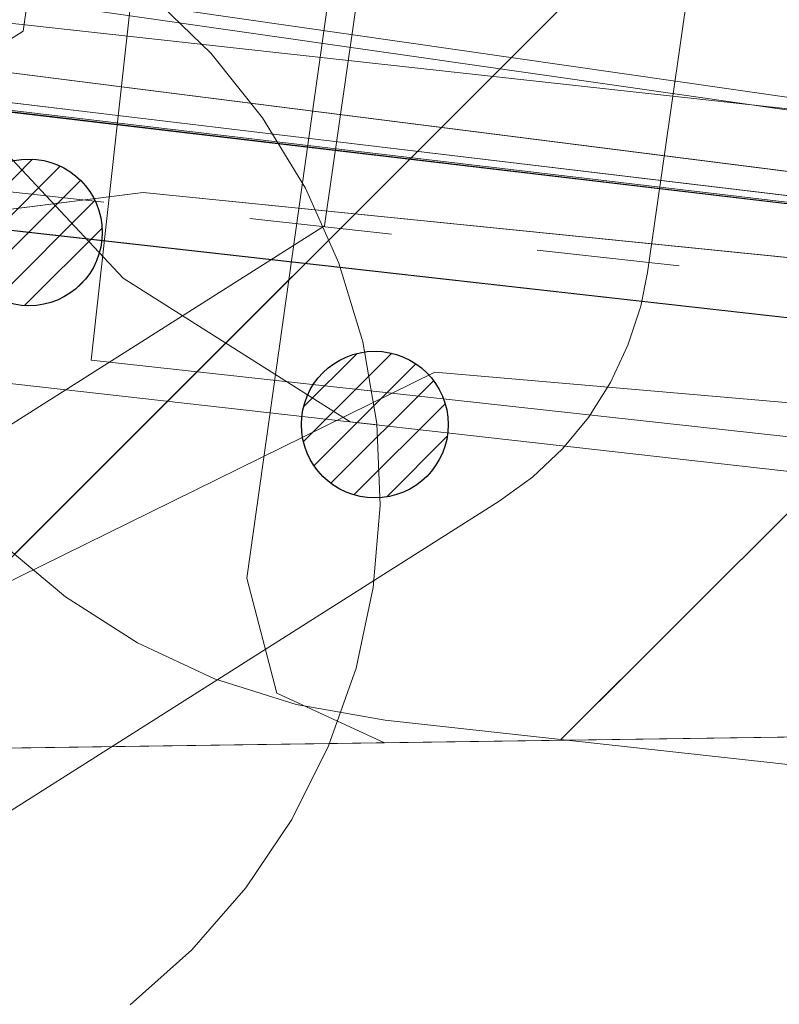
# Model space of a CAD drawing. Header units: metres. Extents: x 197355 to 199157, y 355772 to 356286.
# Tile 210 of 303: x 198078.47 to 198083.13, y 356096.75 to 356102.79. Entities that reach past the tile are written whole.
import ezdxf
from ezdxf.lldxf.tags import DXFTag

# ---------------------------------------------------------------- set-up
doc = ezdxf.new("R2010")
doc.units = ezdxf.units.M
doc.linetypes.add('RI-GWA', pattern=[18.450000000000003, 6, -1.8, 1.75, -1.8, 1.75, -1.8, 1.75, -1.8])
for name, color, linetype, lineweight in [('B-WE-KL-BRANDSTOF_ENEXISNETBEHEERB.V.-G', 40, 'KL-BRANDSTOF-N', 18), ('B-WE-KL-BRANDSTOF_ENEXISNETBEHEERB.V.-V', 40, 'Continuous', 18), ('B-WE-KL-DATA_KABELBUNDEL_KPNB.V.-G', 90, 'Continuous', 18), ('B-WE-KL-DATA_KABELBUNDEL_ZIGGOB.V.-G', 94, 'Continuous', 18), ('B-WE-KL-DATA_TELECOM_EUROFIBERNEDERLANDB.V.-G', 98, 'KL-TELECOM-ALGEMEEN-N', 18), ('B-WE-KL-DATA_ZIGGOB.V.-G', 94, 'KL-DATA-N', 18), ('B-WE-KL-ET_LS_ENEXISNETBEHEERB.V.-G', 190, 'KL-LS-N', 18), ('B-WE-KL-ET_LS_HULPSTUK_ENEXISNETBEHEERB.V.-S', 190, 'Continuous', 25), ('B-WE-KL-ET_LS_KABELBUNDEL_ENEXISNETBEHEERB.V.-G', 190, 'KL-BUNDEL-N', 18), ('B-WE-KL-ET_MS_10 kV_ENEXISNETBEHEERB.V.-G', 130, 'KL-MS-N', 18), ('B-WE-KL-ET_MS_ENEXISNETBEHEERB.V.-G', 130, 'KL-MS-N', 18), ('B-WE-KL-ET_MS_HULPSTUK_MOF_ENEXISNETBEHEERB.V.-S', 130, 'Continuous', 25), ('B-WE-KL-GAS_HD_ENEXISNETBEHEERB.V.-G', 30, 'KL-GAS-HD-N', 18), ('B-WE-KL-GAS_LD_ENEXISNETBEHEERB.V.-G', 50, 'KL-GAS-LD-N', 18), ('B-WE-KL-GAS_LD_HOOFDLEIDING_100 MBAR_PVC_160_ENEXISNETBEHEERB.V.-G', 50, 'KL-GAS-LD-N', 18), ('B-WE-KL-WATER_TRANSPORTLEIDING_NVWATERLEIDINGMAATSCHAPPIJLIMBURG-G', 170, 'KL-WATER-TR-N', 18), ('B-WE-KL-WATER_TRANSPORTLEIDING_NVWATERLEIDINGMAATSCHAPPIJLIMBURG-V', 170, 'Continuous', 18), ('B-WE-RI-GWA_GEMEENTEROERMOND-G', 30, 'RI-GWA', 18)]:
    doc.layers.add(name, color=color, linetype=linetype, lineweight=lineweight)
doc.styles.get("Standard").update_dxf_attribs({"font": 'isocp.shx'})
tags = doc.linetypes.add('KL-BRANDSTOF-N', pattern='A,4,-0.5,[105,NLCS.SHX,S=0.5,R=0,X=0.75,Y=0],-2,4,-1,["B",Standard,S=1,R=0,X=-0.15,Y=-0.5],-1.5', length=13).pattern_tags.tags
tags[18] = DXFTag(74, 10)
doc.linetypes.add('KL-BUNDEL-N', pattern='A,28,-5,[103,NLCS.SHX,S=1.25,R=0,X=0,Y=0],-5,[103,NLCS.SHX,S=1.25,R=0,X=0,Y=0],-5,[103,NLCS.SHX,S=1.25,R=0,X=0,Y=0],-5,[103,NLCS.SHX,S=1.25,R=0,X=0,Y=0],-5', length=53)
tags = doc.linetypes.add('KL-DATA-N', pattern='A,4,-1,[101,NLCS.SHX,S=0.5,R=0,X=0,Y=0],-1,4,-1,["D",Standard,S=1,R=0,X=-0.25,Y=-0.5],-1.5', length=12.5).pattern_tags.tags
tags[18] = DXFTag(74, 10)
tags = doc.linetypes.add('KL-GAS-HD-N', pattern='A,4,-1,[69,NLCS.SHX,S=0.5,R=0,X=0,Y=0],-1,4,-1,["H",Standard,S=1,R=0,X=0,Y=-0.5],-2', length=13).pattern_tags.tags
tags[18] = DXFTag(74, 10)
tags = doc.linetypes.add('KL-GAS-LD-N', pattern='A,4,-1,[69,NLCS.SHX,S=0.5,R=0,X=0,Y=0],-1,4,-1,["L",Standard,S=1,R=0,X=0.25,Y=-0.5],-2', length=13).pattern_tags.tags
tags[18] = DXFTag(74, 10)
tags = doc.linetypes.add('KL-LS-N', pattern='A,4,-1,[103,NLCS.SHX,S=0.75,R=0,X=0,Y=0],-1,4,-1,["L",Standard,S=1,R=0,X=0,Y=-0.5],-2', length=13).pattern_tags.tags
tags[18] = DXFTag(74, 10)
tags = doc.linetypes.add('KL-MS-N', pattern='A,4,-1,[103,NLCS.SHX,S=0.75,R=0,X=0,Y=0],-1,4,-1,["M",Standard,S=1,R=0,X=0,Y=-0.5],-2', length=13).pattern_tags.tags
tags[18] = DXFTag(74, 10)
doc.linetypes.add('KL-TELECOM-ALGEMEEN-N', pattern='A,7,-1,[101,NLCS.SHX,S=0.5,R=0,X=0,Y=0],-1', length=9)
doc.linetypes.add('KL-WATER-TR-N', pattern='A,7,-0.5,[168,NLCS.SHX,S=0.75,R=0,X=0.75,Y=0],-2,[168,NLCS.SHX,S=0.75,R=0,X=0.75,Y=0],-2', length=11.5)
pattern_1 = [(45, (0, 0), (-2.245064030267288, 2.245064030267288), [])]

# ---------------------------------------------------------------- blocks, each defined once
blk = doc.blocks.new('SKL-ET_HULP_MOF-SO')
h = blk.add_hatch()
h.set_pattern_fill('ANSI31', color=256, scale=6, style=0)
h.set_pattern_definition([(45, (-2.250000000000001, -126.9820083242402), (-0.5303300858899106, 0.5303300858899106), [])])
edge = h.paths.add_edge_path()
edge.add_arc((0, 0), 2.25, 0, 360)
at = {"linetype": 'Continuous'}
blk.add_circle((0, 0), 2.25, dxfattribs=at)

msp = doc.modelspace()

# ---------------------------------------------------------------- hatches: boundary and pattern name
at = {"layer": 'B-WE-KL-BRANDSTOF_ENEXISNETBEHEERB.V.-V'}
h = msp.add_hatch(dxfattribs=at)
h.set_pattern_fill('ANSI31', color=256, style=0)
h.set_pattern_definition(pattern_1)
h.paths.add_polyline_path([(198051.197, 356044.953), (198051.449, 356044.986), (198051.692, 356045.049), (198051.928, 356045.144), (198052.112, 356045.244), (198056.878, 356048.166), (198057.085, 356048.312), (198057.271, 356048.482), (198057.435, 356048.674), (198057.573, 356048.887), (198057.684, 356049.115), (198057.764, 356049.353), (198065.883, 356091.308), (198075.959, 356096.384), (198081.407, 356099.836), (198081.611, 356099.984), (198081.796, 356100.158), (198081.955, 356100.35), (198082.09, 356100.564), (198082.197, 356100.793), (198082.275, 356101.033), (198082.316, 356101.24), (198084.536, 356116.687), (198084.556, 356116.939), (198084.544, 356117.192), (198084.5, 356117.442), (198084.425, 356117.683), (198084.321, 356117.912), (198084.188, 356118.128), (198084.029, 356118.325), (198083.846, 356118.5), (198083.644, 356118.65), (198083.422, 356118.774), (198083.189, 356118.869), (198082.945, 356118.934), (198082.693, 356118.967), (198082.441, 356118.969), (198082.19, 356118.938), (198081.944, 356118.876), (198081.71, 356118.784), (198081.487, 356118.662), (198081.283, 356118.515), (198081.098, 356118.341), (198080.937, 356118.147), (198080.802, 356117.933), (198080.694, 356117.703), (198080.617, 356117.464), (198080.576, 356117.256), (198078.487, 356102.721), (198073.901, 356099.815), (198063.207, 356094.44), (198062.99, 356094.313), (198062.79, 356094.159), (198062.61, 356093.98), (198062.454, 356093.78), (198062.325, 356093.563), (198062.224, 356093.33), (198062.143, 356093.033), (198054.036, 356051.116), (198050.022, 356048.654), (198049.815, 356048.509), (198049.628, 356048.338), (198049.465, 356048.146), (198049.327, 356047.934), (198049.216, 356047.705), (198049.135, 356047.466), (198049.086, 356047.219), (198049.067, 356046.966), (198049.081, 356046.714), (198049.126, 356046.466), (198049.203, 356046.224), (198049.31, 356045.994), (198049.444, 356045.781), (198049.605, 356045.585), (198049.788, 356045.412), (198049.993, 356045.262), (198050.213, 356045.141), (198050.45, 356045.047), (198050.694, 356044.984), (198050.945, 356044.953)])
at = {"layer": 'B-WE-KL-WATER_TRANSPORTLEIDING_NVWATERLEIDINGMAATSCHAPPIJLIMBURG-V'}
h = msp.add_hatch(dxfattribs=at)
h.set_pattern_fill('ANSI31', color=256, style=0)
h.set_pattern_definition(pattern_1)
h.paths.add_polyline_path([(198389.278, 356067.428), (198388.506, 356061.701), (198372.807, 356064.307), (198345.277, 356068.972), (198296.896, 356076.118), (198259.498, 356081.427), (198235.246, 356084.454), (198216.515, 356086.349), (198194.901, 356088.51), (198135.299, 356094.59), (198109.688, 356097.333), (198086.142, 356099.906), (198078.905, 356100.702), (198079.343, 356104.678), (198081.03, 356144.048), (198081.344, 356148.036), (198084.307, 356147.803), (198086.311, 356146.842), (198100.983, 356146.174), (198129.159, 356145.017), (198157.923, 356141.988), (198157.276, 356138.061), (198148.18, 356139.04), (198147.803, 356134.565), (198144.093, 356134.914), (198137.97, 356135.561), (198127.752, 356136.682), (198114.996, 356138.114), (198114.468, 356137.472), (198109.686, 356138.185), (198099.361, 356139.201), (198092.099, 356139.969), (198086.461, 356140.613), (198086.211, 356139.145), (198081.185, 356139.712), (198079.84, 356104.623), (198082.514, 356104.354), (198082.585, 356105.058), (198094.446, 356103.386), (198128.562, 356099.679), (198134.705, 356099.009), (198152.971, 356096.977), (198153.08, 356097.193), (198153.569, 356097.091), (198154.567, 356101.856), (198168.965, 356099.088), (198182.123, 356096.23), (198183.65, 356095.928), (198198.655, 356094.104), (198236.876, 356089.801), (198265.105, 356086.274), (198282.268, 356084.023), (198322.361, 356077.998), (198345.281, 356074.424), (198378.131, 356069.36)])
h = msp.add_hatch(dxfattribs=at)
h.set_pattern_fill('ANSI31', color=256, style=0)
h.set_pattern_definition(pattern_1)
h.paths.add_polyline_path([(198080.7071055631, 356098.4914005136), (198080.160600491, 356098.5882925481), (198079.6604491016, 356098.7459402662), (198079.1886728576, 356098.9662621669), (198078.7457317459, 356099.2490075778), (198078.3455689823, 356099.5844733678), (198077.9941065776, 356099.9694844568), (198077.6929094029, 356100.399651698), (198077.4523181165, 356100.8624502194), (198077.2732550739, 356101.3540741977), (198077.1605325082, 356101.8649232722), (198077.1149414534, 356102.3864209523), (198077.1381031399, 356102.9071595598), (198077.2293328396, 356103.4225273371), (198077.3869402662, 356103.9225508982), (198077.607262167, 356104.3943271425), (198077.8900075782, 356104.8372682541), (198078.2255051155, 356105.237468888), (198078.6113857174, 356105.5897946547), (198079.0404844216, 356105.8900036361), (198079.5032176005, 356106.1305609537), (198079.9959737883, 356106.3097450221), (198080.5060882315, 356106.4224819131), (198081.0274549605, 356106.4680615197), (198081.582069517, 356106.4434308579), (198088.7538944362, 356105.6545994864), (198089.3003995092, 356105.5577074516), (198089.8005508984, 356105.4000597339), (198090.2723271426, 356105.179737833), (198090.7152682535, 356104.8969924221), (198091.1154688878, 356104.5614948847), (198091.4677946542, 356104.1756142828), (198091.7680036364, 356103.7465155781), (198092.0088031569, 356103.2833165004), (198092.1877449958, 356102.7928241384), (198092.3004531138, 356102.2812411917), (198092.3460585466, 356101.7595790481), (198092.3228909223, 356101.2387069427), (198092.23166714, 356100.7225723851), (198092.0741573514, 356100.2236581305), (198091.8536388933, 356099.7514609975), (198091.5718932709, 356099.3096326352), (198091.235565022, 356098.9085951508), (198090.849614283, 356098.5562053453), (198090.4202475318, 356098.2558088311), (198089.9568821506, 356098.0145392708), (198089.4654744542, 356097.836354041), (198088.9548464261, 356097.723503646), (198088.4341416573, 356097.6779119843), (198087.8789304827, 356097.7025691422)])
h = msp.add_hatch(dxfattribs=at)
h.set_pattern_fill('ANSI31', color=256, style=0)
h.set_pattern_definition(pattern_1)
h.paths.add_polyline_path([(198077.8626957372, 356104.7944822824), (198077.6072621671, 356104.3943271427), (198077.3869402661, 356103.9225508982), (198077.2293328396, 356103.422527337), (198077.1381031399, 356102.9071595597), (198077.1149414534, 356102.3864209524), (198077.1605325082, 356101.8649232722), (198077.2732550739, 356101.3540741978), (198077.4523181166, 356100.862450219), (198077.6929094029, 356100.3996516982), (198077.9941065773, 356099.969484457), (198078.3455689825, 356099.5844733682), (198078.7457317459, 356099.2490075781), (198079.1886728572, 356098.9662621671), (198079.6604491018, 356098.7459402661), (198080.1606004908, 356098.5882925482), (198080.7071055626, 356098.4914005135), (198082.1213686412, 356098.3358452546), (198082.134, 356098.371), (198082.253, 356098.847), (198082.325, 356099.332), (198082.349, 356099.822), (198082.325, 356100.312), (198082.253, 356100.797), (198082.134, 356101.273), (198081.968, 356101.735), (198081.759, 356102.179), (198081.506, 356102.6), (198081.214, 356102.994), (198080.885, 356103.358), (198080.521, 356103.687), (198080.127, 356103.979), (198079.706, 356104.232), (198079.262, 356104.441), (198078.8, 356104.607), (198078.324, 356104.726)])
h = msp.add_hatch(dxfattribs=at)
h.set_pattern_fill('ANSI31', color=256, style=0)
h.set_pattern_definition(pattern_1)
h.paths.add_polyline_path([(198077.0352429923, 356103.8789846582), (198077.4718818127, 356103.8144526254), (198077.9647010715, 356103.6803411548), (198078.4333969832, 356103.4880556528), (198078.8716145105, 356103.2390139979), (198079.2753092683, 356102.9360430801), (198079.6394488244, 356102.5831078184), (198079.9545336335, 356102.1888519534), (198080.2182798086, 356101.757267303), (198080.4242956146, 356101.2965265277), (198080.5706815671, 356100.8133728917), (198080.655600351, 356100.3134736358), (198080.6771996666, 356099.8086896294), (198080.6348805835, 356099.3064499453), (198080.5286280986, 356098.8111376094), (198080.3606120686, 356098.3342921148), (198080.1350063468, 356097.8830806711), (198079.85369992, 356097.4635185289), (198079.5209537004, 356097.0819801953), (198079.1435317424, 356096.7461386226), (198078.7267075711, 356096.4605220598), (198078.2755603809, 356096.2285492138), (198077.8013959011, 356096.0569240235), (198077.3086002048, 356095.9465249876), (198076.8059718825, 356095.8985795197), (198076.2681095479, 356095.9164232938), (198071.906274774, 356096.3324110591), (198062.1487604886, 356088.0948648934), (198061.7973873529, 356087.8281902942), (198061.3556533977, 356087.5684895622), (198060.8930301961, 356087.3687386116), (198060.4061281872, 356087.2296237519), (198059.9062732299, 356087.1520462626), (198059.4022229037, 356087.1392652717), (198058.8978980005, 356087.1896977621), (198058.4061330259, 356087.3032434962), (198057.9320201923, 356087.477537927), (198057.483494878, 356087.7109949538), (198057.0675524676, 356087.9989550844), (198056.6929182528, 356088.3360459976), (198056.3617042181, 356088.7200622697), (198056.0822567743, 356089.1420359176), (198055.8586577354, 356089.5932268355), (198055.6940673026, 356090.0718174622), (198055.5908640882, 356090.5662328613), (198055.550884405, 356091.0707764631), (198055.5748830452, 356091.5747479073), (198055.6621159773, 356092.0741364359), (198055.8113167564, 356092.5560469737), (198056.020791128, 356093.0149717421), (198056.2868036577, 356093.4460402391), (198056.6049923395, 356093.8401784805), (198056.9921671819, 356094.2112210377), (198068.0118109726, 356103.514772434), (198068.3642123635, 356103.7815906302), (198068.8187865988, 356104.0489872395), (198069.0005649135, 356104.134731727), (198069.4904334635, 356104.3123400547), (198069.9979559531, 356104.4266765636), (198070.2564044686, 356104.458791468), (198070.4710593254, 356104.4719784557), (198071.023732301, 356104.4535852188)])
h = msp.add_hatch(dxfattribs=at)
h.set_pattern_fill('ANSI31', color=256, style=0)
h.set_pattern_definition(pattern_1)
h.paths.add_polyline_path([(198073.3204494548, 356096.197541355), (198076.2681095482, 356095.9164232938), (198076.8059718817, 356095.8985795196), (198077.3086002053, 356095.9465249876), (198077.8013959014, 356096.0569240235), (198078.2755603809, 356096.2285492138), (198078.7267075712, 356096.46052206), (198079.1435317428, 356096.7461386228), (198079.5209537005, 356097.0819801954), (198079.8536999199, 356097.4635185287), (198080.1350063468, 356097.8830806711), (198080.3606120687, 356098.3342921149), (198080.5286280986, 356098.8111376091), (198080.6348805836, 356099.3064499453), (198080.6771996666, 356099.8086896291), (198080.6556003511, 356100.3134736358), (198080.5706815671, 356100.8133728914), (198080.4242956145, 356101.296526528), (198080.2182798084, 356101.7572673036), (198079.9545336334, 356102.1888519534), (198079.6394488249, 356102.583107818), (198079.2753092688, 356102.9360430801), (198078.8716145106, 356103.2390139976), (198078.4333969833, 356103.4880556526), (198077.9647010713, 356103.6803411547), (198077.4718818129, 356103.8144526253), (198077.035242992, 356103.8789846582), (198073.1176555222, 356104.2534409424), (198073.114, 356104.25), (198072.701, 356103.745), (198072.356, 356103.187), (198072.088, 356102.592), (198071.899, 356101.966), (198071.794, 356101.32), (198071.703, 356100.374), (198071.683, 356099.721), (198071.749, 356099.069), (198071.899, 356098.432), (198072.13, 356097.822), (198072.44, 356097.245), (198072.822, 356096.715), (198073.271, 356096.238)])
h = msp.add_hatch(dxfattribs=at)
h.set_pattern_fill('ANSI31', color=256, style=0)
h.set_pattern_definition(pattern_1)
h.paths.add_polyline_path([(198075.6378914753, 356095.9765271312), (198076.2681095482, 356095.9164232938), (198076.8059718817, 356095.8985795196), (198077.3086002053, 356095.9465249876), (198077.8013959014, 356096.0569240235), (198078.2755603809, 356096.2285492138), (198078.7267075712, 356096.46052206), (198079.1435317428, 356096.7461386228), (198079.5209537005, 356097.0819801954), (198079.8536999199, 356097.4635185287), (198080.1350063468, 356097.8830806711), (198080.3606120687, 356098.3342921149), (198080.5286280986, 356098.8111376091), (198080.6348805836, 356099.3064499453), (198080.6771996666, 356099.8086896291), (198080.6556003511, 356100.3134736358), (198080.5706815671, 356100.8133728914), (198080.4242956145, 356101.296526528), (198080.2182798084, 356101.7572673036), (198079.9545336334, 356102.1888519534), (198079.6394488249, 356102.583107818), (198079.2753092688, 356102.9360430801), (198078.8716145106, 356103.2390139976), (198078.4333969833, 356103.4880556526), (198077.9647010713, 356103.6803411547), (198077.4718818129, 356103.8144526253), (198077.035242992, 356103.8789846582), (198073.1228710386, 356104.2529424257), (198072.906, 356104.013), (198072.614, 356103.619), (198072.361, 356103.198), (198072.152, 356102.754), (198071.986, 356102.292), (198071.867, 356101.816), (198071.795, 356101.331), (198071.771, 356100.841), (198071.795, 356100.351), (198071.867, 356099.866), (198071.986, 356099.39), (198072.152, 356098.928), (198072.361, 356098.484), (198072.614, 356098.063), (198072.906, 356097.669), (198073.235, 356097.305), (198073.599, 356096.976), (198073.993, 356096.684), (198074.414, 356096.431), (198074.858, 356096.222), (198075.32, 356096.056)])
h = msp.add_hatch(dxfattribs=at)
h.set_pattern_fill('ANSI31', color=256, style=0)
h.set_pattern_definition(pattern_1)
h.paths.add_polyline_path([(198077.0352429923, 356103.8789846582), (198073.4444137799, 356104.222208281), (198073.276, 356104.121), (198072.882, 356103.829), (198072.518, 356103.5), (198072.189, 356103.136), (198071.897, 356102.742), (198071.644, 356102.321), (198071.435, 356101.877), (198071.269, 356101.415), (198071.15, 356100.939), (198071.078, 356100.454), (198071.054, 356099.964), (198071.078, 356099.474), (198071.15, 356098.989), (198071.269, 356098.513), (198071.435, 356098.051), (198071.644, 356097.607), (198071.897, 356097.186), (198072.189, 356096.792), (198072.518, 356096.428), (198072.7083941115, 356096.2559130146), (198076.2681095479, 356095.9164232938), (198076.8059718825, 356095.8985795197), (198077.3086002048, 356095.9465249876), (198077.8013959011, 356096.0569240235), (198078.2755603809, 356096.2285492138), (198078.7267075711, 356096.4605220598), (198079.1435317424, 356096.7461386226), (198079.5209537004, 356097.0819801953), (198079.85369992, 356097.4635185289), (198080.1350063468, 356097.8830806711), (198080.3606120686, 356098.3342921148), (198080.5286280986, 356098.8111376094), (198080.6348805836, 356099.3064499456), (198080.6771996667, 356099.8086896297), (198080.655600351, 356100.3134736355), (198080.5706815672, 356100.8133728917), (198080.4242956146, 356101.2965265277), (198080.2182798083, 356101.7572673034), (198079.9545336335, 356102.1888519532), (198079.6394488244, 356102.5831078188), (198079.2753092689, 356102.9360430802), (198078.8716145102, 356103.2390139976), (198078.4333969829, 356103.4880556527), (198077.9647010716, 356103.6803411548), (198077.4718818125, 356103.8144526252)])
h = msp.add_hatch(dxfattribs=at)
h.set_pattern_fill('ANSI31', color=256, style=0)
h.set_pattern_definition(pattern_1)
h.paths.add_polyline_path([(198073.3223719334, 356096.1973580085), (198076.2681095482, 356095.9164232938), (198076.8059718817, 356095.8985795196), (198077.3086002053, 356095.9465249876), (198077.8013959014, 356096.0569240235), (198078.2755603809, 356096.2285492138), (198078.7267075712, 356096.46052206), (198079.1435317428, 356096.7461386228), (198079.5209537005, 356097.0819801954), (198079.8536999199, 356097.4635185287), (198080.1350063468, 356097.8830806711), (198080.3606120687, 356098.3342921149), (198080.5286280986, 356098.8111376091), (198080.6348805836, 356099.3064499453), (198080.6771996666, 356099.8086896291), (198080.6556003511, 356100.3134736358), (198080.5706815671, 356100.8133728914), (198080.4242956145, 356101.296526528), (198080.2182798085, 356101.7572673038), (198079.9545336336, 356102.1888519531), (198079.6394488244, 356102.5831078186), (198079.2753092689, 356102.9360430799), (198078.8716145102, 356103.2390139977), (198078.4333969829, 356103.4880556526), (198077.9647010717, 356103.6803411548), (198077.4718818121, 356103.8144526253), (198077.0352429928, 356103.878984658), (198073.5404230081, 356104.2130313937), (198073.536, 356104.201), (198073.414, 356103.667), (198073.176, 356103.461), (198072.754, 356102.991), (198072.395, 356102.471), (198072.104, 356101.909), (198071.886, 356101.316), (198071.746, 356100.701), (198071.683, 356100.071), (198071.701, 356099.438), (198071.798, 356098.815), (198071.974, 356098.206), (198072.224, 356097.627), (198072.546, 356097.083), (198072.934, 356096.584)])

# ---------------------------------------------------------------- linework, layer by layer
at = {"layer": 'B-WE-KL-BRANDSTOF_ENEXISNETBEHEERB.V.-G', "linetype": 'ByBlock', "ltscale": 0.5, "flags": 128}
for points in [[(198080.576, 356117.256), (198078.487, 356102.721), (198073.901, 356099.815), (198063.207, 356094.44)], [(198057.764, 356049.353), (198065.883, 356091.308), (198075.959, 356096.384), (198081.407, 356099.836), (198081.611, 356099.984), (198081.796, 356100.158), (198081.955, 356100.35), (198082.09, 356100.564), (198082.197, 356100.793), (198082.275, 356101.033), (198082.316, 356101.24), (198084.536, 356116.687)]]:
    msp.add_lwpolyline(points, dxfattribs=at)
at = {"layer": 'B-WE-KL-DATA_KABELBUNDEL_KPNB.V.-G', "ltscale": 0.5, "flags": 128}
for points in [[(198062.341, 356094.071), (198062.455, 356094.146), (198064.188, 356095.282), (198064.396, 356095.788), (198064.834, 356096.68), (198065.348, 356097.53), (198065.934, 356098.333), (198066.587, 356099.082), (198067.302, 356099.772), (198068.074, 356100.397), (198068.898, 356100.953), (198069.767, 356101.435), (198070.674, 356101.84), (198071.613, 356102.166), (198072.576, 356102.408), (198073.557, 356102.567), (198074.548, 356102.639), (198075.542, 356102.626), (198077.38, 356102.406), (198077.959, 356102.336), (198079.017, 356102.209), (198080.246, 356102.062), (198103.56, 356099.271), (198124.223, 356097.019)], [(198152.373, 356094.014), (198145.727, 356094.524), (198131.937, 356096.298), (198124.223, 356097.019), (198103.56, 356099.271), (198080.246, 356102.062), (198079.017, 356102.209), (198077.959, 356102.336)]]:
    msp.add_lwpolyline(points, dxfattribs=at)
at = {"layer": 'B-WE-KL-DATA_KABELBUNDEL_ZIGGOB.V.-G', "ltscale": 0.5, "flags": 128}
for points in [[(198075.804, 356102.795), (198103.562, 356099.271)], [(198063.929, 356095.336), (198075.344, 356101.241), (198079.224, 356101.73), (198103.562, 356099.271)]]:
    msp.add_lwpolyline(points, dxfattribs=at)
at = {"layer": 'B-WE-KL-DATA_TELECOM_EUROFIBERNEDERLANDB.V.-G', "ltscale": 0.5, "flags": 128}
for points in [[(198387.937, 356057.483), (198384.67, 356058.03), (198382.05, 356058.49), (198375.56, 356060.21), (198372.95, 356060.65), (198338.63, 356066), (198293.34, 356072.59), (198242.36, 356079.45), (198219.19, 356082.33), (198204.85, 356083.97), (198200.96, 356083.76), (198198.46, 356084.89), (198187.52, 356086.06), (198175.69, 356088.84), (198167.16, 356090.48), (198155.82, 356092.77), (198131.85, 356096.42), (198123.78, 356097.29), (198119.76, 356097.68), (198114.48, 356098.21), (198103.22, 356099.29), (198071.11, 356103.09), (198070.06, 356093.92), (198069.62, 356093.99), (198068.03, 356094.05), (198061.42, 356094.56), (198056.23, 356094.85), (198049.67, 356095.09), (198044.02, 356095.18), (198035.65, 356095.11), (198035.04, 356095.09), (198035.03, 356098.4), (198034.95, 356100.93), (198028.05, 356109.55), (198014.52, 356112.59), (197986.82, 356118.73), (197966.42, 356123.14), (197950.47, 356125.57), (197943.5, 356126.42), (197941.79, 356126.63), (197919.16, 356129.05), (197894.79, 356131.87), (197879.75, 356133.59), (197872.93, 356133.89), (197866.36, 356134.01), (197858.37, 356133.28), (197846.76, 356130.86), (197837.37, 356127.66), (197825.2, 356122.45), (197824.18, 356121.55), (197818.07, 356118.99), (197815.58, 356117.96), (197814.01, 356117.55), (197808.45, 356115.19), (197796.83, 356109.97), (197786.7, 356105.64), (197778.46, 356103.41), (197773.49, 356101.75), (197768.22, 356099.58), (197752.27, 356092.79), (197738.82, 356086.83), (197738.3, 356085.3), (197738.82, 356083.87), (197737.85, 356083.42), (197733.27, 356081.06), (197731.947, 356080.679), (197726.304, 356077.452), (197717.412, 356072.167), (197691.858, 356057.469), (197680.198, 356050.797), (197679.095, 356049.905)], [(198387.933, 356057.448), (198384.7, 356058), (198382.1, 356058.5), (198375.6, 356060.2), (198338.6, 356066), (198293.3, 356072.6), (198242.4, 356079.4), (198219.2, 356082.3), (198204.8, 356084), (198201, 356083.8), (198198.5, 356084.9), (198187.5, 356086.1), (198175.7, 356088.8), (198155.8, 356092.8), (198131.9, 356096.4), (198123.8, 356097.3), (198114.5, 356098.2), (198103.2, 356099.3), (198071.1, 356103.1), (198070.1, 356093.9), (198069.6, 356094), (198061.4, 356094.6), (198056.2, 356094.9), (198049.7, 356095.1), (198044, 356095.2), (198035, 356095.1), (198035, 356098.4), (198034.9, 356100.9), (198028, 356109.5), (198014.5, 356112.6), (197986.8, 356118.7), (197966.4, 356123.1), (197950.5, 356125.6), (197941.8, 356126.6), (197919.2, 356129.1), (197879.7, 356133.6), (197872.9, 356133.9), (197866.4, 356134), (197858.4, 356133.3), (197846.8, 356130.9), (197837.4, 356127.7), (197825.2, 356122.5), (197824.18, 356121.55), (197821.539, 356120.467), (197821.226, 356120.125), (197822.064, 356118.289), (197823.346, 356113.523), (197825.364, 356113.712), (197826.689, 356103.861), (197827.167, 356102.831), (197829.118, 356103.873), (197831.002, 356100.714), (197819.745, 356094.295), (197818.499, 356084.477), (197826.45, 356070.638), (197844.189, 356078.387)], [(198219.19, 356082.332), (198204.85, 356083.971), (198200.959, 356083.756), (198198.463, 356084.889), (198187.516, 356086.057), (198175.695, 356088.845), (198167.161, 356090.48), (198155.823, 356092.766), (198131.853, 356096.416), (198123.785, 356097.285), (198119.756, 356097.678), (198114.479, 356098.207), (198103.225, 356099.289), (198071.108, 356103.086), (198070.055, 356093.922), (198069.622, 356093.986), (198068.033, 356094.051), (198061.419, 356094.56), (198056.226, 356094.854), (198049.67, 356095.094), (198044.018, 356095.182), (198035.65, 356095.111), (198035.043, 356095.091), (198035.029, 356098.398), (198034.946, 356100.93), (198028.045, 356109.547), (198014.523, 356112.586), (197986.824, 356118.733), (197966.423, 356123.141), (197950.47, 356125.569), (197943.504, 356126.421), (197941.795, 356126.632)]]:
    msp.add_lwpolyline(points, dxfattribs=at)
at = {"layer": 'B-WE-KL-DATA_ZIGGOB.V.-G', "ltscale": 0.5, "flags": 128}
for points in [[(197774.787, 356101.897), (197780.737, 356104.401), (197784.382, 356104.258), (197808.305, 356114.536), (197834.544, 356126.131), (197838.609, 356127.803), (197844.148, 356129.719), (197849.799, 356131.27), (197854.097, 356132.19), (197859.888, 356133.087), (197865.725, 356133.606), (197870.119, 356133.744), (197874.513, 356133.668), (197878.899, 356133.377), (197893.977, 356131.713), (197906.169, 356130.116), (197923.147, 356128.324), (197935.194, 356126.732), (197951.241, 356125.355), (197958.678, 356124.322), (197966.047, 356123.094), (197972.804, 356121.773), (197985.417, 356119.101), (198026.163, 356110.26), (198028.489, 356109.661), (198029.839, 356109.112), (198030.483, 356108.737), (198031.696, 356107.797), (198032.788, 356106.616), (198033.737, 356105.219), (198034.527, 356103.632), (198034.857, 356102.776), (198035.379, 356100.962), (198035.722, 356098.94), (198035.875, 356097.762), (198036.1, 356097.526), (198036.411, 356097.453), (198053.928, 356095.525), (198063.545, 356094.554), (198063.771, 356094.593), (198063.929, 356095.336), (198064.441, 356097.614), (198064.929, 356098.888), (198065.618, 356100.039), (198066.491, 356101.051), (198067.523, 356101.892), (198068.683, 356102.537), (198069.936, 356102.968), (198071.245, 356103.171), (198073.208, 356103.068), (198075.804, 356102.795), (198103.562, 356099.271), (198137.506, 356095.335)], [(198390.103, 356073.554), (198377.882, 356075.625), (198351.192, 356080.134), (198348.431, 356063.568), (198344.869, 356064.114), (198344.754, 356064.134), (198307.066, 356069.909), (198257.536, 356076.561), (198207.946, 356082.762), (198182.036, 356085.881), (198167.994, 356088.254), (198167.732, 356088.379), (198166.915, 356089.962), (198161.916, 356092.597), (198137.506, 356095.335), (198103.562, 356099.271), (198079.224, 356101.73), (198075.344, 356101.241), (198063.281, 356095.001), (198054.03, 356096.354), (198042.911, 356098.02), (198035.313, 356098.993), (198034.994, 356100.858), (198034.491, 356102.617), (198033.815, 356104.236), (198032.979, 356105.684), (198031.998, 356106.934), (198030.892, 356107.962), (198029.681, 356108.746), (198028.389, 356109.274), (198026.078, 356109.869), (197982.407, 356119.286), (197967.257, 356122.321), (197958.837, 356123.804), (197951.533, 356124.908), (197935.194, 356126.732), (197888.339, 356131.818), (197874.639, 356133.144), (197871.556, 356133.219), (197865.866, 356133.028), (197862.079, 356132.717), (197858.305, 356132.258), (197852.677, 356131.296), (197848.957, 356130.474), (197843.438, 356128.971), (197841.624, 356128.315), (197835.429, 356125.836), (197827.662, 356122.548), (197790.628, 356106.332), (197784.382, 356104.258), (197776.676, 356102.049), (197771.433, 356100.253), (197743.232, 356087.791), (197742.542, 356086.391), (197737.094, 356083.872), (197731.401, 356081.679), (197730.361, 356079.667), (197725.007, 356076.747), (197721.737, 356075.114), (197702.193, 356062.721), (197684.582, 356052.706), (197675.362, 356046.615), (197671.668, 356044.222), (197671.207, 356043.924), (197656.214, 356034.344), (197650.801, 356029.256), (197617.418, 355997.625), (197609.649, 355990.861), (197606.434, 355988.156), (197595.428, 355978.482), (197593.974, 355975.818), (197600.303, 355951.504), (197601.455, 355946.606), (197597.888, 355945.294), (197591.088, 355942.443), (197591.175, 355941.147)], [(197591.175, 355941.147), (197591.088, 355942.443), (197597.888, 355945.294), (197601.455, 355946.606), (197600.303, 355951.504), (197593.974, 355975.818), (197595.428, 355978.482), (197606.434, 355988.156), (197609.649, 355990.861), (197617.418, 355997.625), (197650.801, 356029.256), (197656.214, 356034.344), (197671.207, 356043.924), (197671.668, 356044.222), (197675.362, 356046.615), (197684.582, 356052.706), (197702.193, 356062.721), (197721.737, 356075.114), (197725.007, 356076.747), (197730.361, 356079.667), (197731.401, 356081.679), (197737.094, 356083.872), (197742.542, 356086.391), (197743.232, 356087.791), (197771.433, 356100.253), (197776.676, 356102.049), (197784.382, 356104.258), (197790.628, 356106.332), (197827.662, 356122.548), (197835.429, 356125.836), (197841.624, 356128.315), (197843.438, 356128.971), (197848.957, 356130.474), (197852.677, 356131.296), (197858.305, 356132.258), (197862.079, 356132.717), (197865.866, 356133.028), (197871.556, 356133.219), (197874.639, 356133.144), (197888.339, 356131.818), (197935.194, 356126.732), (197951.533, 356124.908), (197958.837, 356123.804), (197967.257, 356122.321), (197982.407, 356119.286), (198026.078, 356109.869), (198028.389, 356109.274), (198029.681, 356108.746), (198030.892, 356107.962), (198031.998, 356106.934), (198032.979, 356105.684), (198033.815, 356104.236), (198034.491, 356102.617), (198034.994, 356100.858), (198035.313, 356098.993), (198042.911, 356098.02), (198054.03, 356096.354), (198063.281, 356095.001), (198075.344, 356101.241), (198079.224, 356101.73), (198103.562, 356099.271), (198137.506, 356095.335), (198161.916, 356092.597), (198166.915, 356089.962), (198167.732, 356088.379), (198167.994, 356088.254), (198182.036, 356085.881), (198207.946, 356082.762), (198257.536, 356076.561), (198307.066, 356069.909), (198344.754, 356064.134), (198344.869, 356064.114), (198348.431, 356063.568), (198351.192, 356080.134), (198377.882, 356075.625), (198390.103, 356073.554)], [(198390.103, 356073.554), (198377.882, 356075.625), (198351.192, 356080.134), (198348.431, 356063.568), (198344.869, 356064.114), (198344.754, 356064.134), (198307.066, 356069.909), (198257.536, 356076.561), (198207.946, 356082.762), (198182.036, 356085.881), (198167.994, 356088.254), (198167.732, 356088.379), (198166.915, 356089.962), (198161.916, 356092.597), (198137.506, 356095.335), (198103.562, 356099.271), (198079.224, 356101.73), (198075.344, 356101.241), (198063.281, 356095.001), (198054.03, 356096.354), (198042.911, 356098.02), (198035.313, 356098.993), (198034.994, 356100.858), (198034.491, 356102.617), (198033.815, 356104.236), (198032.979, 356105.684), (198031.998, 356106.934), (198030.892, 356107.962), (198029.681, 356108.746), (198028.389, 356109.274), (198026.078, 356109.869), (197982.407, 356119.286), (197967.257, 356122.321), (197958.837, 356123.804), (197951.533, 356124.908), (197935.194, 356126.732), (197888.339, 356131.818), (197874.639, 356133.144), (197871.556, 356133.219), (197865.866, 356133.028), (197862.079, 356132.717), (197858.305, 356132.258), (197852.677, 356131.296), (197848.957, 356130.474), (197843.438, 356128.971), (197841.624, 356128.315), (197835.429, 356125.836), (197827.662, 356122.548), (197790.628, 356106.332), (197784.382, 356104.258), (197776.676, 356102.049), (197771.433, 356100.253), (197743.232, 356087.791), (197742.542, 356086.391), (197737.094, 356083.872), (197731.401, 356081.679), (197730.361, 356079.667), (197725.007, 356076.747), (197721.737, 356075.114), (197702.193, 356062.721), (197684.582, 356052.706), (197675.362, 356046.615), (197671.668, 356044.222), (197671.207, 356043.924), (197656.214, 356034.344), (197650.801, 356029.256), (197617.418, 355997.625), (197609.649, 355990.861), (197606.434, 355988.156), (197595.428, 355978.482), (197593.974, 355975.818), (197600.303, 355951.504), (197601.455, 355946.606), (197597.888, 355945.294), (197591.088, 355942.443), (197591.175, 355941.147)], [(197637.928, 356061.171), (197628.75, 356069.282), (197627.372, 356071.978), (197632.602, 356079.302), (197636.223, 356076.5), (197638.537, 356074.652), (197649.328, 356065.49), (197652.449, 356062.751), (197658.185, 356062.892), (197659.077, 356062.406), (197671.668, 356044.222), (197675.362, 356046.615), (197684.582, 356052.706), (197702.193, 356062.721), (197721.737, 356075.114), (197725.007, 356076.747), (197730.361, 356079.667), (197731.401, 356081.679), (197737.094, 356083.872), (197742.542, 356086.391), (197743.232, 356087.791), (197771.433, 356100.253), (197776.676, 356102.049), (197784.382, 356104.258), (197790.628, 356106.332), (197827.662, 356122.548), (197835.429, 356125.836), (197841.624, 356128.315), (197843.438, 356128.971), (197848.957, 356130.474), (197852.677, 356131.296), (197858.305, 356132.258), (197862.079, 356132.717), (197865.866, 356133.028), (197871.556, 356133.219), (197874.639, 356133.144), (197888.339, 356131.818), (197935.194, 356126.732), (197951.533, 356124.908), (197958.837, 356123.804), (197967.257, 356122.321), (197982.407, 356119.286), (198026.078, 356109.869), (198028.389, 356109.274), (198029.681, 356108.746), (198030.892, 356107.962), (198031.998, 356106.934), (198032.979, 356105.684), (198033.815, 356104.236), (198034.491, 356102.617), (198034.994, 356100.858), (198035.313, 356098.993), (198042.911, 356098.02), (198054.03, 356096.354), (198063.281, 356095.001), (198075.344, 356101.241), (198079.224, 356101.73), (198103.562, 356099.271), (198137.506, 356095.335), (198161.916, 356092.597), (198166.915, 356089.962), (198167.732, 356088.379), (198167.994, 356088.254), (198182.036, 356085.881), (198207.946, 356082.762), (198257.536, 356076.561), (198307.066, 356069.909), (198344.754, 356064.134), (198344.869, 356064.114), (198348.431, 356063.568), (198351.192, 356080.134), (198377.882, 356075.625), (198390.103, 356073.554)], [(197634.534, 356076.285), (197634.954, 356076.075), (197635.423, 356076.043), (197635.868, 356076.192), (197636.223, 356076.5), (197638.537, 356074.652), (197649.328, 356065.49), (197652.449, 356062.751), (197658.185, 356062.892), (197659.077, 356062.406), (197671.668, 356044.222), (197675.362, 356046.615), (197684.582, 356052.706), (197702.193, 356062.721), (197721.737, 356075.114), (197725.007, 356076.747), (197730.361, 356079.667), (197731.401, 356081.679), (197737.094, 356083.872), (197742.542, 356086.391), (197743.232, 356087.791), (197771.433, 356100.253), (197776.676, 356102.049), (197784.382, 356104.258), (197790.628, 356106.332), (197827.662, 356122.548), (197835.429, 356125.836), (197841.624, 356128.315), (197843.438, 356128.971), (197848.957, 356130.474), (197852.677, 356131.296), (197858.305, 356132.258), (197862.079, 356132.717), (197865.866, 356133.028), (197871.556, 356133.219), (197874.639, 356133.144), (197888.339, 356131.818), (197935.194, 356126.732), (197951.533, 356124.908), (197958.837, 356123.804), (197967.257, 356122.321), (197982.407, 356119.286), (198026.078, 356109.869), (198028.389, 356109.274), (198029.681, 356108.746), (198030.892, 356107.962), (198031.998, 356106.934), (198032.979, 356105.684), (198033.815, 356104.236), (198034.491, 356102.617), (198034.994, 356100.858), (198035.313, 356098.993), (198042.911, 356098.02), (198054.03, 356096.354), (198063.281, 356095.001), (198075.344, 356101.241), (198079.224, 356101.73), (198103.562, 356099.271), (198137.506, 356095.335), (198161.916, 356092.597), (198166.915, 356089.962), (198167.732, 356088.379), (198167.994, 356088.254), (198182.036, 356085.881), (198207.946, 356082.762), (198257.536, 356076.561), (198307.066, 356069.909), (198344.754, 356064.134), (198344.869, 356064.114), (198348.431, 356063.568), (198351.192, 356080.134), (198377.882, 356075.625), (198390.103, 356073.554)]]:
    msp.add_lwpolyline(points, dxfattribs=at)
at = {"layer": 'B-WE-KL-ET_LS_ENEXISNETBEHEERB.V.-G', "ltscale": 0.5, "flags": 128}
for points in [[(198080.644, 356100.306), (198080.493, 356100.323), (198079.1, 356101.205), (198077.973, 356102.408), (198077.818, 356102.632), (198077.672, 356102.863), (198077.513, 356103.347)], [(198063.262, 356091.388), (198064.504, 356097.214), (198066.792, 356100.406), (198070.595, 356101.385), (198076.342, 356100.792), (198143.111, 356093.246), (198164.304, 356091.004)]]:
    msp.add_lwpolyline(points, dxfattribs=at)
at = {"layer": 'B-WE-KL-ET_LS_KABELBUNDEL_ENEXISNETBEHEERB.V.-G', "ltscale": 0.5, "flags": 128}
msp.add_lwpolyline([(198164.304, 356091.004), (198143.111, 356093.246), (198076.342, 356100.792)], dxfattribs=at)
at = {"layer": 'B-WE-KL-ET_MS_10 kV_ENEXISNETBEHEERB.V.-G', "ltscale": 0.5, "flags": 128}
for points in [[(198078.522, 356101.485), (198076.367, 356101.728), (198075.765, 356102.507), (198077.331, 356113.428), (198078.342, 356124.445), (198080.239, 356143.251), (198080.092, 356143.978), (198079.494, 356144.416), (198077.052, 356144.739), (198069.778, 356145.878), (198069.331, 356146.132), (198069.146, 356146.606), (198069.065, 356153.437), (198069.039, 356155.276), (198069.388, 356156.685), (198069.452, 356158.104), (198068.556, 356158.016)], [(198096.668, 356051.349), (198098.13, 356051.139), (198098.878, 356051.595), (198099.172, 356052.421), (198103.032, 356080.158), (198103.747, 356085.107), (198104.797, 356091.406), (198101.896, 356097.347), (198101.323, 356098.248), (198100.326, 356098.632), (198080.704, 356098.353), (198080.043, 356098.658), (198079.859, 356099.363), (198080.377, 356103.042), (198081.782, 356112.833), (198083.97, 356123.834), (198085.959, 356141.638), (198085.773, 356142.49), (198085.036, 356142.955), (198075.277, 356144.324), (198073.848, 356146.615), (198073.533, 356149.59)], [(198074.47, 356101.942), (198104.548, 356098.556), (198105.532, 356098.067), (198105.727, 356096.986), (198103.747, 356085.107), (198103.032, 356080.158), (198101.041, 356075.395), (198097.733, 356052.432), (198097.42, 356051.676), (198096.668, 356051.351)], [(198078.522, 356101.485), (198104.548, 356098.556), (198105.532, 356098.067), (198105.727, 356096.986), (198103.747, 356085.107), (198103.032, 356080.158), (198101.041, 356075.395), (198097.733, 356052.432), (198097.42, 356051.676), (198096.668, 356051.351)], [(198025.299, 355954.871), (198028.033, 355973.744), (198028.912, 355979.601), (198029.718, 355985.469), (198030.506, 355990.338), (198031.244, 355995.213), (198032.529, 356000), (198033.156, 356004.91), (198033.117, 356005.03), (198033.136, 356005.155), (198033.207, 356005.259), (198033.317, 356005.32), (198046.369, 356003.653), (198046.505, 356003.677), (198046.634, 356003.724), (198046.754, 356003.793), (198046.86, 356003.881), (198046.949, 356003.986), (198047.019, 356004.105), (198047.067, 356004.234), (198047.092, 356004.37), (198047.127, 356004.621), (198047.753, 356009.16), (198049.526, 356020.966), (198050.139, 356024.349), (198050.803, 356028.65), (198051.5, 356032.946), (198052.229, 356037.236), (198052.991, 356041.521), (198054.201, 356047.974), (198055.485, 356054.413), (198063.796, 356094.717), (198064.355, 356096.91), (198064.513, 356097.174), (198064.705, 356097.415), (198064.928, 356097.627), (198065.177, 356097.808), (198065.449, 356097.954), (198065.737, 356098.061), (198066.037, 356098.129), (198066.344, 356098.156), (198066.528, 356098.152), (198100.326, 356098.632), (198100.595, 356098.597), (198100.855, 356098.52), (198101.1, 356098.403), (198101.323, 356098.248), (198101.519, 356098.06), (198101.682, 356097.844), (198101.809, 356097.604), (198101.896, 356097.347), (198104.797, 356091.406), (198103.747, 356085.107), (198103.032, 356080.158), (198099.172, 356052.421), (198099.153, 356052.199), (198099.096, 356051.983), (198099.004, 356051.78), (198098.878, 356051.595), (198098.723, 356051.435), (198098.543, 356051.303), (198098.344, 356051.203), (198098.13, 356051.139), (198096.668, 356051.349)]]:
    msp.add_lwpolyline(points, dxfattribs=at)
at = {"layer": 'B-WE-KL-ET_MS_ENEXISNETBEHEERB.V.-G', "ltscale": 0.5, "flags": 128}
for points in [[(198080.704, 356098.353), (198080.043, 356098.658), (198079.859, 356099.363), (198080.377, 356103.042)], [(198076.367, 356101.728), (198078.522, 356101.485)], [(198078.522, 356101.485), (198104.548, 356098.556), (198105.532, 356098.067), (198105.727, 356096.986), (198104.797, 356091.406)], [(198080.704, 356098.353), (198100.326, 356098.632), (198101.323, 356098.248), (198101.896, 356097.347), (198104.797, 356091.406)], [(198080.704, 356098.353), (198066.528, 356098.152), (198066.344, 356098.156), (198065.177, 356097.808), (198064.355, 356096.91)]]:
    msp.add_lwpolyline(points, dxfattribs=at)
at = {"layer": 'B-WE-KL-GAS_HD_ENEXISNETBEHEERB.V.-G', "ltscale": 0.5, "flags": 128}
msp.add_lwpolyline([(198082.556, 356116.972), (198080.336, 356101.525), (198074.888, 356098.073), (198064.106, 356092.653), (198055.832, 356049.871), (198051.067, 356046.949)], dxfattribs=at)
at = {"layer": 'B-WE-KL-GAS_LD_ENEXISNETBEHEERB.V.-G', "ltscale": 0.5, "flags": 128}
msp.add_lwpolyline([(198083.955, 356102.125), (198073.243, 356103.662), (198069.019, 356101.205)], dxfattribs=at)
at = {"layer": 'B-WE-KL-GAS_LD_HOOFDLEIDING_100 MBAR_PVC_160_ENEXISNETBEHEERB.V.-G', "ltscale": 0.5, "flags": 128}
msp.add_lwpolyline([(198063.223, 356093.13), (198063.509, 356094.47), (198064.652, 356094.304), (198074.817, 356097.579), (198081.013, 356100.628), (198103.476, 356098.677), (198120.44, 356097.393), (198121.842, 356098.039), (198123.62, 356097.034), (198131.598, 356096.309), (198145.669, 356094.332), (198165.626, 356091.218), (198167.054, 356089.524), (198166.609, 356086.36)], dxfattribs=at)
at = {"layer": 'B-WE-KL-WATER_TRANSPORTLEIDING_NVWATERLEIDINGMAATSCHAPPIJLIMBURG-G', "linetype": 'ByBlock', "ltscale": 0.5, "flags": 128}
for points in [[(198135.299, 356094.59), (198109.688, 356097.333), (198086.142, 356099.906), (198078.905, 356100.702), (198079.343, 356104.678), (198081.03, 356144.048), (198081.344, 356148.036), (198084.307, 356147.803), (198086.311, 356146.842), (198100.983, 356146.174), (198129.159, 356145.017)], [(198079.1435317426, 356096.7461386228), (198079.5209537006, 356097.0819801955), (198079.85369992, 356097.4635185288), (198080.1350063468, 356097.8830806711), (198080.3606120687, 356098.3342921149), (198080.5286280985, 356098.8111376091), (198080.6348805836, 356099.3064499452), (198080.6771996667, 356099.8086896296), (198080.655600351, 356100.3134736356), (198080.5706815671, 356100.8133728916), (198080.4242956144, 356101.2965265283), (198080.2182798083, 356101.7572673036), (198079.9545336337, 356102.188851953), (198079.6394488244, 356102.5831078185), (198079.2753092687, 356102.9360430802), (198078.8716145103, 356103.2390139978), (198078.4333969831, 356103.4880556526), (198077.9647010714, 356103.6803411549), (198077.4718818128, 356103.8144526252), (198077.0352429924, 356103.8789846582), (198071.0237322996, 356104.4535852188)], [(198077.1381031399, 356102.9071595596), (198077.1149414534, 356102.3864209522), (198077.1605325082, 356101.8649232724), (198077.2732550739, 356101.3540741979), (198077.4523181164, 356100.8624502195), (198077.6929094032, 356100.399651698), (198077.9941065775, 356099.9694844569), (198078.3455689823, 356099.584473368), (198078.7457317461, 356099.249007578), (198079.1886728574, 356098.966262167), (198079.6604491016, 356098.7459402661), (198080.1606004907, 356098.5882925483), (198080.7071055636, 356098.4914005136), (198087.8789304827, 356097.7025691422)]]:
    msp.add_lwpolyline(points, dxfattribs=at)
at = {"layer": 'B-WE-KL-WATER_TRANSPORTLEIDING_NVWATERLEIDINGMAATSCHAPPIJLIMBURG-G', "ltscale": 0.5, "flags": 128}
for points in [[(198077.013, 356103.365), (198077.037, 356103.321), (198077.109, 356103.189), (198104.427, 356099.26), (198104.453, 356098.76)], [(198081.112, 356102.471), (198078.329, 356102.777), (198077.995, 356099.751), (198077.349, 356099.822), (198076.68, 356099.895)], [(198088.349, 356101.675), (198081.112, 356102.471)]]:
    msp.add_lwpolyline(points, dxfattribs=at)
at = {"layer": 'B-WE-RI-GWA_GEMEENTEROERMOND-G', "ltscale": 0.5, "flags": 128}
msp.add_lwpolyline([(198076, 356102), (198119.497, 356097.189)], dxfattribs=at)

# ---------------------------------------------------------------- block references
at = {"layer": 'B-WE-KL-ET_LS_HULPSTUK_ENEXISNETBEHEERB.V.-S', "xscale": 0.2, "yscale": 0.2, "zscale": 0.2}
msp.add_blockref('SKL-ET_HULP_MOF-SO', (198080.644, 356100.306), dxfattribs=at)
at = {"layer": 'B-WE-KL-ET_MS_HULPSTUK_MOF_ENEXISNETBEHEERB.V.-S', "xscale": 0.2, "yscale": 0.2, "zscale": 0.2}
msp.add_blockref('SKL-ET_HULP_MOF-SO', (198078.522, 356101.485), dxfattribs=at)

doc.saveas('drawing.dxf')
